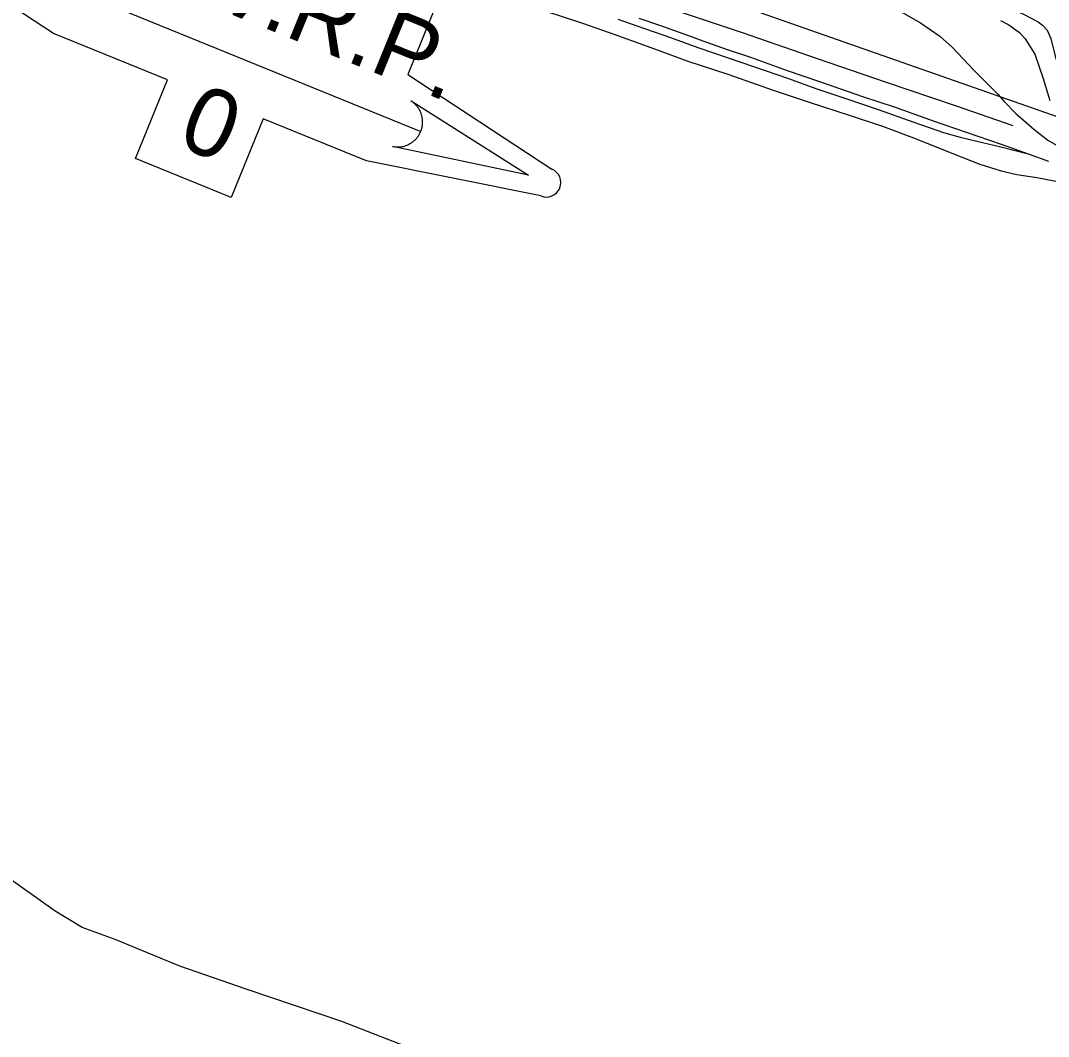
# Model space of a CAD drawing. Extents: x 3715084 to 3753216, y 488173 to 513963.
# Drawn here: x 3721965 to 3723845, y 496938 to 498796 of the extents above; entities that cross this region are included whole.
import ezdxf

# ---------------------------------------------------------------- set-up
doc = ezdxf.new("R2010")
doc.units = 0
for name, color, linetype in [('V-RAIL-TRAK', 7, 'Continuous'), ('V-ROAD-CNTR', 7, 'Continuous'), ('V-SITE-VEGE', 7, 'Continuous'), ('V-TOPO-SHOR', 7, 'Continuous'), ('V-TOPO-WATR-IDEN', 7, 'Continuous')]:
    doc.layers.add(name, color=color, linetype=linetype)

msp = doc.modelspace()

# ---------------------------------------------------------------- linework, layer by layer
at = {"layer": 'V-RAIL-TRAK'}
for points in [[(3723566.9, 498817.1), (3723610.7, 498791.8), (3723645.9, 498767.7), (3723668.4, 498747.3), (3723708.5, 498705.2), (3723751.7, 498661.4), (3723763.4, 498648.2), (3723785, 498626.5), (3723818.1, 498597.3), (3723843.3, 498577.5), (3723876.6, 498558.3)], [(3723057.5, 498798.6), (3723106.1, 498781.5), (3723153.6, 498765), (3723203.7, 498747.2), (3723284.1, 498719.7), (3723369, 498690.2), (3723419.5, 498672), (3723472.4, 498654), (3723533.2, 498633.3), (3723598.4, 498610.2), (3723652.9, 498591.8), (3723683.3, 498582.7), (3723713.4, 498575.6), (3723754.9, 498565.6), (3723807.5, 498552.4)], [(3723095.6, 498800.4), (3723135.1, 498787), (3723184.6, 498769.4), (3723219.1, 498757), (3723257, 498743.5), (3723299.7, 498729), (3723367, 498705.2), (3723426.2, 498684.7), (3723504.8, 498657.6), (3723564, 498637.7), (3723634, 498612.9), (3723693.9, 498592.4), (3723758.2, 498570.1), (3723807.5, 498552.4), (3723844.9, 498538.9)]]:
    msp.add_lwpolyline(points, dxfattribs=at)
at = {"layer": 'V-ROAD-CNTR'}
for points in [[(3724721.6, 498318.2), (3722898.6, 498957.7), (3722289.2, 499183.4), (3721129.6, 499619.5)], [(3723756.9, 498796.3), (3723772.1, 498788.4), (3723791.5, 498774.4), (3723802, 498763), (3723819.6, 498734.6), (3723834.1, 498692.4), (3723847.2, 498650.3)]]:
    msp.add_lwpolyline(points, dxfattribs=at)
at = {"layer": 'V-SITE-VEGE'}
for p, q in [((3722923.7, 498814), (3722992.9, 498791.4)), ((3722992.9, 498791.4), (3723051.5, 498770.8)), ((3723051.5, 498770.8), (3723124.5, 498744.3)), ((3723124.5, 498744.3), (3723185.3, 498722.2)), ((3723185.3, 498722.2), (3723258.4, 498698.5)), ((3723258.4, 498698.5), (3723342.9, 498668.3)), ((3723342.9, 498668.3), (3723406.9, 498646.8)), ((3723406.9, 498646.8), (3723482.3, 498622.5)), ((3723482.3, 498622.5), (3723541.3, 498603.1)), ((3723541.3, 498603.1), (3723602.6, 498580.1)), ((3723602.6, 498580.1), (3723670.8, 498552.3)), ((3723670.8, 498552.3), (3723719.2, 498533.6)), ((3723719.2, 498533.6), (3723757.8, 498521.3)), ((3723757.8, 498521.3), (3723786.8, 498514.9)), ((3723786.8, 498514.9), (3723823.5, 498509.2)), ((3723823.5, 498509.2), (3723883.5, 498497.8))]:
    msp.add_line(p, q, dxfattribs=at)
at = {"layer": 'V-TOPO-SHOR'}
for points in [[(3723779.8, 498603.5), (3723676.4, 498639.4), (3723546.5, 498683.8), (3723422.1, 498726.1), (3723285.3, 498773.6), (3723159.1, 498815.8), (3723009.2, 498869.4), (3722849.3, 498925), (3722747.1, 498965.9), (3722688.9, 498989.6), (3722599.4, 499022.2), (3722487.6, 499064.2), (3722342.1, 499119.7), (3722257.6, 499151.4), (3722164, 499188.9), (3722108.5, 499209.1)], [(3723607.6, 498891.3), (3723684.2, 498857.2), (3723757.3, 498826.1), (3723798.7, 498808.1), (3723825.7, 498793.9), (3723833.7, 498787.9), (3723842.4, 498778.5), (3723849.2, 498763.5), (3723857.4, 498728.8), (3723863.8, 498713.5), (3723876.1, 498696.3), (3723914.6, 498649.9), (3723923.4, 498637.7), (3723928.4, 498627.2), (3723927.6, 498615.2)], [(3723254.9, 496697.9), (3723066.7, 496771.9), (3722887.7, 496835.3), (3722729.5, 496896.3), (3722552.3, 496965.1), (3722379.7, 497024.1), (3722256.2, 497066.8), (3722138, 497115.1), (3722078, 497137.4), (3722028.7, 497167.2), (3721897, 497260.3), (3721764.8, 497353), (3721629.2, 497438.8), (3721573.8, 497477.3)]]:
    msp.add_lwpolyline(points, dxfattribs=at)
at = {"layer": 'V-TOPO-WATR-IDEN'}
msp.add_line((3722001.2, 498876.8), (3722696.9, 498593.5), dxfattribs=at)
for points in [[(3721781.5, 498994.9), (3722081.7, 498938.2), (3722136.3, 499072.2), (3722727.6, 498831.4), (3722673, 498697.3), (3722936.5, 498524.5)], [(3722916.5, 498475.4), (3722597.4, 498539.8), (3722409, 498616.5), (3722350.4, 498472.7), (3722175.3, 498544), (3722233.9, 498687.9), (3722025.7, 498772.7), (3721761.5, 498945.8)]]:
    msp.add_lwpolyline(points, dxfattribs=at)
msp.add_lwpolyline([(3722679.1, 498649.3), (3722893.6, 498513.3), (3722645.2, 498565.9), (3722649.7, 498565.2), (3722654.1, 498565), (3722655.9, 498565), (3722657.4, 498565.1), (3722659.3, 498565.2), (3722661.1, 498565.4), (3722662.7, 498565.7), (3722664.8, 498566.1), (3722667.1, 498566.7), (3722668.3, 498567.1), (3722669.9, 498567.6), (3722672, 498568.4), (3722673.5, 498569.1), (3722675.2, 498569.9), (3722676.3, 498570.5), (3722677.5, 498571.1), (3722678.9, 498572), (3722680.1, 498572.8), (3722681.4, 498573.7), (3722682.3, 498574.4), (3722683.8, 498575.6), (3722685.1, 498576.7), (3722686.1, 498577.7), (3722687.3, 498578.8), (3722688.3, 498579.9), (3722689.1, 498580.8), (3722689.8, 498581.6), (3722690.7, 498582.7), (3722691.6, 498584), (3722692.5, 498585.2), (3722693.3, 498586.4), (3722694, 498587.6), (3722694.7, 498588.9), (3722695.3, 498590), (3722696.1, 498591.6), (3722696.9, 498593.5), (3722697.1, 498594), (3722697.4, 498594.9), (3722697.8, 498595.9), (3722698.1, 498597), (3722698.4, 498597.9), (3722698.7, 498598.9), (3722699, 498600.1), (3722699.2, 498600.9), (3722699.4, 498602.1), (3722699.6, 498603.2), (3722699.8, 498604), (3722700, 498606), (3722700.1, 498607), (3722700.2, 498607.8), (3722700.2, 498609), (3722700.2, 498610.1), (3722700.2, 498611.2), (3722700.2, 498612.6), (3722700.1, 498613.8), (3722700.1, 498614.8), (3722700, 498615.7), (3722699.8, 498616.8), (3722699.7, 498617.8), (3722699.5, 498619), (3722699.3, 498620.2), (3722699, 498621.4), (3722698.6, 498622.9), (3722698.3, 498623.9), (3722697.9, 498625.1), (3722697.5, 498626.2), (3722697.2, 498627.2), (3722696.8, 498628.1), (3722696.2, 498629.6), (3722696.2, 498629.6), (3722695.8, 498630.5), (3722695.5, 498631.1), (3722695, 498632), (3722694.4, 498633.2), (3722693.9, 498634), (3722693.4, 498634.8), (3722692.7, 498635.8), (3722692.1, 498636.8), (3722691.6, 498637.4), (3722691, 498638.3), (3722690.1, 498639.4), (3722689.6, 498640.1), (3722689.1, 498640.6), (3722688.7, 498641.1), (3722688.2, 498641.6), (3722687.5, 498642.4), (3722686.9, 498643.1), (3722686.2, 498643.7), (3722685.5, 498644.4), (3722684.5, 498645.2), (3722684, 498645.7), (3722683, 498646.5), (3722681.9, 498647.3), (3722681.1, 498647.9), (3722680.5, 498648.4), (3722679.9, 498648.8), (3722679.4, 498649.1)], close=True, dxfattribs=at)
msp.add_arc((3722926.5, 498499.9), 26.5, 247.838, 67.838, dxfattribs=at)

# ---------------------------------------------------------------- texts
for s, rotation, p in [('L.W.R.P.', 337.838, (3722127.7, 498898.2)), ('0', 337.8381, (3722247.8, 498569))]:
    msp.add_text(s, height=124.5, rotation=rotation, dxfattribs=at).set_placement(p)

doc.saveas('drawing.dxf')
